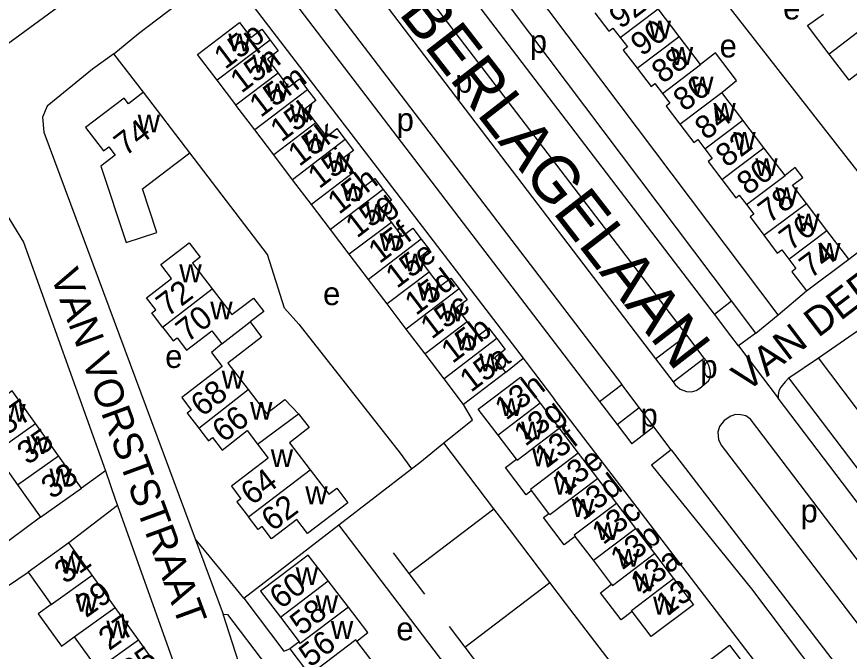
# Model space of a CAD drawing. Extents: x 159294 to 161936, y 384538 to 386517.
# Drawn here: x 160269 to 160412.8, y 385569.1 to 385678.8 of the extents above; entities that cross this region are included whole.
import ezdxf

# ---------------------------------------------------------------- set-up
doc = ezdxf.new("R2010")
doc.units = 0
for name, color, linetype in [('BLT_Basislijn', 7, 'Continuous'), ('BLT_Bebouwing', 7, 'Continuous'), ('BLT_Centroide', 7, 'Continuous'), ('BLT_Huisnummer', 7, 'Continuous'), ('BLT_Huisnummer_ tussenligend', 7, 'Continuous'), ('BLT_Onderverdeling_panden', 7, 'Continuous'), ('BLT_Straatnaam', 7, 'Continuous'), ('BLT_Straatnaam_hoofdweg', 7, 'Continuous'), ('BLT_Vlakafsluiter', 7, 'Continuous')]:
    doc.layers.add(name, color=color, linetype=linetype)

msp = doc.modelspace()

# ---------------------------------------------------------------- linework, layer by layer
at = {"layer": 'BLT_Basislijn'}
for p, q in [((160389.46, 385627.39), (160336.17, 385697.23)), ((160304.86, 385687.16), (160356.43, 385619.78)), ((160316.4, 385682.03), (160369.63, 385612.27)), ((160290.93, 385665.71), (160285.79, 385672.36)), ((160312.34, 385637.67), (160298.91, 385655.24)), ((160412.66, 385636.9), (160421.03, 385643.28)), ((160315.26, 385628.38), (160312.34, 385637.67)), ((160400.46, 385627.27), (160405.37, 385631.38)), ((160389.46, 385627.39), (160392.42, 385629.65)), ((160392.32, 385623.64), (160389.46, 385627.39)), ((160396.63, 385624.06), (160400.46, 385627.27)), ((160379.31, 385619.65), (160384.69, 385623.75)), ((160393.64, 385621.91), (160392.32, 385623.64)), ((160396.63, 385624.06), (160393.64, 385621.91)), ((160353.42, 385617.29), (160356.43, 385619.78)), ((160382.34, 385615.67), (160387.72, 385619.78)), ((160402.33, 385616.36), (160407.45, 385619.83)), ((160423.19, 385598.85), (160407.45, 385619.83)), ((160433.13, 385575.64), (160402.33, 385616.36)), ((160369.63, 385612.27), (160373.49, 385615.21)), ((160376.5, 385611.22), (160373.49, 385615.21)), ((160399.55, 385563.35), (160361.84, 385612.63)), ((160369.63, 385612.27), (160372.66, 385608.29)), ((160428.69, 385575.65), (160400.48, 385612.84)), ((160347.7, 385609.12), (160346.18, 385611.78)), ((160372.66, 385608.29), (160376.5, 385611.22)), ((160379.02, 385607.9), (160376.5, 385611.22)), ((160392.3, 385609.76), (160391.13, 385608.97)), ((160423.91, 385572.02), (160395.7, 385609.21)), ((160342.79, 385605.13), (160347.7, 385609.12)), ((160372.66, 385608.29), (160375.22, 385604.94)), ((160379.02, 385607.9), (160375.22, 385604.94)), ((160382.03, 385603.91), (160379.02, 385607.9)), ((160351.42, 385593.76), (160342.79, 385605.13)), ((160382.03, 385603.91), (160378.62, 385601.26)), ((160390.64, 385604.74), (160419.63, 385566.66)), ((160335.22, 385603.34), (160337.18, 385600.63)), ((160324.63, 385590.95), (160337.18, 385600.63)), ((160378.62, 385601.26), (160395.87, 385579.92)), ((160284.34, 385600.31), (160280.23, 385597.29)), ((160286.42, 385594.3), (160278.05, 385587.84)), ((160336.71, 385582.58), (160351.42, 385593.76)), ((160354.12, 385590.2), (160351.42, 385593.76)), ((160273.17, 385592.27), (160259.93, 385582.55)), ((160361.07, 385581.03), (160354.12, 385590.2)), ((160299.84, 385588.55), (160304.69, 385575.51)), ((160346.37, 385569.86), (160361.07, 385581.03)), ((160363.78, 385577.46), (160361.07, 385581.03)), ((160371.63, 385567.12), (160363.78, 385577.46))]:
    msp.add_line(p, q, dxfattribs=at)
for points in [[(160400.46, 385627.27), (160345.77, 385700), (160336.74, 385711.78)], [(160392.42, 385629.65), (160341.79, 385696.98), (160339.58, 385699.85)], [(160293.85, 385693.43), (160267.24, 385673.87)], [(160384.69, 385623.75), (160331.42, 385693.57)], [(160381.69, 385691.15), (160383.6, 385688.37), (160385.51, 385688.77), (160385.83, 385688.45), (160421.03, 385643.28)], [(160326.14, 385689.52), (160379.31, 385619.65)], [(160285.79, 385672.36), (160290.07, 385675.88), (160304.86, 385687.16)], [(160320.29, 385685.02), (160373.49, 385615.21)], [(160285.79, 385672.36), (160282.14, 385669.71), (160274.27, 385663.3), (160273.51, 385661.39), (160273.73, 385658.84), (160299.84, 385588.55)], [(160407.45, 385619.83), (160419.41, 385628.13), (160447.84, 385649.69)], [(160234.94, 385614.94), (160256.1, 385646.37), (160258.83, 385648.34), (160260.52, 385648.47), (160263.02, 385647.95), (160264.24, 385647.29), (160267.2, 385644.7), (160270.22, 385639.84), (160284.06, 385601.12), (160284.34, 385600.31)], [(160396.63, 385624.06), (160392.42, 385629.65)], [(160315.26, 385628.38), (160317.71, 385625.66), (160335.22, 385603.34)], [(160387.72, 385619.78), (160384.69, 385623.75)], [(160356.43, 385619.78), (160356.97, 385619.08), (160361.84, 385612.63)], [(160379.31, 385619.65), (160382.34, 385615.67)], [(160382.34, 385615.67), (160382.72, 385615.18), (160383.56, 385614.41), (160384.67, 385613.99), (160385.52, 385613.98), (160386.32, 385614.2), (160386.94, 385614.58), (160388.44, 385615.84), (160388.68, 385616.26), (160388.8, 385617), (160388.73, 385617.65), (160388.52, 385618.48), (160388.1, 385619.28)], [(160388.1, 385619.28), (160387.72, 385619.78)], [(160402.33, 385616.36), (160401.66, 385615.67), (160400.93, 385614.76), (160400.61, 385614.15), (160400.48, 385613.39), (160400.48, 385612.84)], [(160395.7, 385609.21), (160394.92, 385609.78), (160394.05, 385609.98), (160393.13, 385610.01), (160392.3, 385609.76)], [(160391.13, 385608.97), (160390.35, 385607.97), (160390.05, 385606.99), (160390.15, 385605.74), (160390.64, 385604.74)], [(160337.18, 385600.63), (160338.62, 385601.75), (160342.79, 385605.13)], [(160382.03, 385603.91), (160416.41, 385559.06)], [(160284.34, 385600.31), (160286.04, 385595.38), (160286.42, 385594.3)], [(160286.42, 385594.3), (160299.62, 385557.31), (160299.19, 385556.57), (160286.2, 385544.62), (160285.87, 385544.31)], [(160308.26, 385578.29), (160313.27, 385582.18), (160324.63, 385590.95)], [(160339.5, 385559.37), (160345.28, 385563.77), (160324.63, 385590.95)], [(160308.26, 385578.29), (160305.18, 385582.02), (160299.84, 385588.55)], [(160334.01, 385586.16), (160336.71, 385582.58)], [(160264.99, 385567.99), (160258.95, 385574.25), (160259.01, 385574.66), (160270.99, 385582.8)], [(160336.71, 385582.58), (160339.42, 385579.01)], [(160395.87, 385579.92), (160413.31, 385556.78)], [(160308.26, 385578.29), (160315.15, 385569.17), (160316.17, 385569.57)], [(160304.69, 385575.51), (160305.42, 385575.45), (160325.64, 385548.85)], [(160319.84, 385544.44), (160316.01, 385549.49), (160312.01, 385555.52), (160309.01, 385562.11), (160304.69, 385575.51)], [(160343.66, 385573.42), (160346.37, 385569.86)], [(160346.37, 385569.86), (160349.08, 385566.29)]]:
    msp.add_lwpolyline(points, dxfattribs=at)
at = {"layer": 'BLT_Bebouwing'}
for p, q in [((160383.39, 385675.36), (160379.75, 385680.15)), ((160387.08, 385670.52), (160383.39, 385675.36)), ((160394.39, 385660.91), (160390.75, 385665.68)), ((160288.33, 385663.72), (160287.57, 385664.68)), ((160310.12, 385659.23), (160306.88, 385663.5)), ((160398.02, 385656.13), (160394.39, 385660.91)), ((160313.41, 385654.9), (160310.12, 385659.23)), ((160401.66, 385651.35), (160398.02, 385656.13)), ((160316.67, 385650.61), (160313.41, 385654.9)), ((160319.92, 385646.33), (160316.67, 385650.61)), ((160323.22, 385641.99), (160319.92, 385646.33)), ((160408.89, 385641.84), (160405.34, 385646.52)), ((160326.44, 385637.75), (160323.22, 385641.99)), ((160412.66, 385636.9), (160408.89, 385641.84)), ((160329.78, 385633.35), (160326.44, 385637.75)), ((160405.37, 385631.38), (160412.66, 385636.9)), ((160332.97, 385629.16), (160329.78, 385633.35)), ((160336.29, 385624.79), (160332.97, 385629.16)), ((160339.54, 385620.51), (160336.29, 385624.79)), ((160342.81, 385616.21), (160339.54, 385620.51)), ((160353.42, 385617.29), (160346.18, 385611.78)), ((160346.18, 385611.78), (160342.81, 385616.21)), ((160359.39, 385611.99), (160362.68, 385607.67)), ((160276.24, 385602.9), (160272.26, 385608.5)), ((160355.29, 385602.33), (160352.12, 385606.48)), ((160362.68, 385607.67), (160365.97, 385603.34)), ((160265.2, 385603.48), (160269.18, 385597.88)), ((160280.23, 385597.29), (160276.24, 385602.9)), ((160365.97, 385603.34), (160369.27, 385599)), ((160369.27, 385599), (160372.55, 385594.68)), ((160360.89, 385592.95), (160357.92, 385596.88)), ((160372.55, 385594.68), (160375.84, 385590.35)), ((160375.84, 385590.35), (160379.13, 385586.02)), ((160278.05, 385587.84), (160270.99, 385582.8)), ((160282.05, 385582.25), (160278.05, 385587.84)), ((160368.57, 385584.84), (160365.45, 385588.95)), ((160371.71, 385580.71), (160368.57, 385584.84)), ((160379.13, 385586.02), (160382.42, 385581.69)), ((160270.99, 385582.8), (160274.99, 385577.21)), ((160286.04, 385576.67), (160282.05, 385582.25)), ((160326.28, 385576.72), (160322.78, 385581.27)), ((160382.42, 385581.69), (160385.87, 385577.15)), ((160290.04, 385571.08), (160286.04, 385576.67)), ((160385.87, 385577.15), (160378.56, 385571.68)), ((160314.57, 385575), (160317.77, 385570.78)), ((160378.56, 385571.68), (160375.28, 385576)), ((160278.98, 385571.62), (160282.97, 385566.03)), ((160317.77, 385570.78), (160316.17, 385569.57)), ((160330.72, 385566.96), (160327.72, 385570.89)), ((160316.17, 385569.57), (160319.61, 385565.05))]:
    msp.add_line(p, q, dxfattribs=at)
for points in [[(160368.85, 385679.41), (160371.24, 385676.26), (160371.96, 385676.8), (160373.2, 385675.17)], [(160409.27, 385672.32), (160405.55, 385677.22), (160408.32, 385679.21)], [(160303.62, 385667.78), (160300.23, 385672.24), (160307.52, 385677.78), (160309.47, 385675.2), (160311.35, 385676.59), (160312.76, 385674.73)], [(160312.76, 385674.73), (160314.17, 385672.87), (160312.31, 385671.45), (160314.14, 385669.02)], [(160373.2, 385675.17), (160374.44, 385673.54), (160373.74, 385673), (160376.13, 385669.85)], [(160390.75, 385665.68), (160393.28, 385667.76), (160389.65, 385672.53), (160387.08, 385670.52)], [(160415.64, 385669.59), (160415.43, 385669.86), (160412.72, 385667.8), (160409.27, 385672.32)], [(160376.13, 385669.85), (160378.53, 385666.7), (160379.2, 385667.21), (160380.49, 385665.52)], [(160314.14, 385669.02), (160315.97, 385666.58), (160317.83, 385668.03), (160319.25, 385666.15)], [(160306.88, 385663.5), (160306.84, 385663.55), (160303.62, 385667.78)], [(160290.93, 385665.71), (160288.33, 385663.72)], [(160298.91, 385655.24), (160290.93, 385665.71)], [(160319.25, 385666.15), (160320.67, 385664.28), (160318.82, 385662.85), (160320.67, 385660.42)], [(160380.49, 385665.52), (160381.78, 385663.82), (160381.13, 385663.33), (160383.51, 385660.18)], [(160287.57, 385664.68), (160280.93, 385659.6), (160283.99, 385655.57), (160284.96, 385656.26), (160286.06, 385654.82), (160283.57, 385652.92), (160287.95, 385639.73), (160293.24, 385641.51), (160290.74, 385649.02), (160295.12, 385652.36), (160296.33, 385653.28)], [(160320.67, 385660.42), (160322.52, 385657.99), (160324.32, 385659.43), (160325.76, 385657.55)], [(160383.51, 385660.18), (160385.9, 385657.04), (160386.58, 385657.55), (160387.82, 385655.92)], [(160325.76, 385657.55), (160327.2, 385655.67), (160325.34, 385654.25), (160327.18, 385651.83)], [(160296.33, 385653.28), (160298.91, 385655.24)], [(160387.82, 385655.92), (160389.06, 385654.28), (160388.37, 385653.76), (160390.76, 385650.62)], [(160405.34, 385646.52), (160402.95, 385649.65), (160404.74, 385651.01), (160403.43, 385652.73), (160401.66, 385651.35)], [(160327.18, 385651.83), (160329.01, 385649.41), (160330.88, 385650.81), (160332.31, 385648.94)], [(160390.76, 385650.62), (160393.15, 385647.48), (160393.77, 385647.95), (160395.02, 385646.31)], [(160332.31, 385648.94), (160333.74, 385647.08), (160331.89, 385645.65), (160333.71, 385643.21)], [(160395.02, 385646.31), (160396.27, 385644.66), (160395.65, 385644.18), (160397.99, 385641.04)], [(160333.71, 385643.21), (160335.54, 385640.78), (160337.4, 385642.21), (160338.84, 385640.34)], [(160397.99, 385641.04), (160400.33, 385637.9), (160401.09, 385638.48), (160402.31, 385636.86)], [(160294.23, 385625.15), (160292.39, 385627.58), (160293.06, 385628.12), (160291.46, 385630.21), (160295.78, 385633.53), (160293.94, 385635.97), (160298.8, 385639.7), (160300.71, 385637.21), (160299.36, 385636.17), (160302.76, 385631.75)], [(160338.84, 385640.34), (160340.29, 385638.47), (160338.43, 385637.06), (160340.26, 385634.62)], [(160402.31, 385636.86), (160403.54, 385635.24), (160402.84, 385634.71), (160405.37, 385631.38)], [(160340.26, 385634.62), (160342.08, 385632.19), (160343.96, 385633.61), (160345.39, 385631.74)], [(160302.76, 385631.75), (160306.19, 385627.29), (160307.54, 385628.34), (160309.9, 385630.14), (160311.69, 385627.81), (160309.32, 385626.03)], [(160345.39, 385631.74), (160346.82, 385629.87), (160344.96, 385628.45), (160346.8, 385626.03)], [(160294.23, 385625.15), (160294.9, 385624.26), (160296.02, 385622.76), (160296.75, 385623.31), (160298.36, 385621.17), (160302.73, 385624.49), (160304.44, 385622.27)], [(160309.32, 385626.03), (160311.32, 385623.42), (160305.47, 385618.92), (160308.98, 385614.35)], [(160346.8, 385626.03), (160348.64, 385623.61), (160350.48, 385625.02), (160351.91, 385623.14)], [(160304.44, 385622.27), (160302.65, 385620.74), (160304.52, 385618.33), (160297.52, 385612.96), (160299.15, 385610.8), (160298.45, 385610.28), (160300.46, 385607.67)], [(160351.91, 385623.14), (160353.34, 385621.26), (160351.49, 385619.84), (160353.42, 385617.29)], [(160352.12, 385606.48), (160348.71, 385610.96), (160355.97, 385616.51), (160359.39, 385611.99)], [(160272.26, 385608.5), (160268.27, 385614.1), (160264.2, 385611.2), (160261.21, 385609.08), (160265.2, 385603.48)], [(160308.98, 385614.35), (160312.17, 385610.2), (160315.33, 385612.62), (160317.68, 385610.14)], [(160317.68, 385610.14), (160319.52, 385607.76), (160316.1, 385605.13), (160319.67, 385600.49)], [(160300.46, 385607.67), (160301.16, 385606.76), (160302.15, 385605.5), (160302.82, 385606.04), (160304.49, 385603.9), (160308.79, 385607.28), (160310.62, 385604.89)], [(160310.62, 385604.89), (160312.45, 385602.49), (160306.11, 385597.63), (160307.74, 385595.49), (160307.05, 385594.94), (160309.02, 385592.36)], [(160357.92, 385596.88), (160356.96, 385596.16), (160353.38, 385600.88), (160355.29, 385602.33)], [(160319.67, 385600.49), (160322.93, 385596.25), (160324.28, 385597.3), (160326.2, 385594.8), (160319.25, 385589.46), (160317.4, 385591.87), (160313.03, 385588.57), (160311.41, 385590.7), (160310.71, 385590.16), (160309.02, 385592.36)], [(160269.18, 385597.88), (160273.17, 385592.27)], [(160273.17, 385592.27), (160280.23, 385597.29)], [(160365.45, 385588.95), (160363.51, 385587.49), (160359.94, 385592.23), (160360.89, 385592.95)], [(160322.78, 385581.27), (160319.35, 385585.73), (160311.12, 385579.53), (160314.57, 385575)], [(160375.28, 385576), (160373.37, 385574.54), (160369.8, 385579.25), (160371.71, 385580.71)], [(160274.99, 385577.21), (160272.77, 385575.61), (160276.78, 385570.01), (160278.98, 385571.62)], [(160327.72, 385570.89), (160329.64, 385572.35), (160326.28, 385576.72)], [(160282.97, 385566.03), (160285.06, 385563.11), (160284.68, 385560.77), (160288.17, 385555.82), (160295.58, 385562.54), (160293.62, 385565.2), (160294.03, 385565.49), (160290.04, 385571.08)], [(160387.59, 385566.8), (160392.05, 385570.18), (160398.09, 385562.24)]]:
    msp.add_lwpolyline(points, dxfattribs=at)
at = {"layer": 'BLT_Onderverdeling_panden'}
for p, q in [((160373.2, 385675.17), (160379.75, 385680.15)), ((160418.42, 385679.28), (160409.27, 385672.32)), ((160376.13, 385669.85), (160383.39, 385675.36)), ((160312.76, 385674.73), (160303.62, 385667.78)), ((160380.49, 385665.52), (160387.08, 385670.52)), ((160314.14, 385669.02), (160306.88, 385663.5)), ((160319.25, 385666.15), (160310.12, 385659.23)), ((160383.51, 385660.18), (160390.75, 385665.68)), ((160320.67, 385660.42), (160313.41, 385654.9)), ((160387.82, 385655.92), (160394.39, 385660.91)), ((160325.76, 385657.55), (160316.67, 385650.61)), ((160390.76, 385650.62), (160398.02, 385656.13)), ((160327.18, 385651.83), (160319.92, 385646.33)), ((160395.02, 385646.31), (160401.66, 385651.35)), ((160332.31, 385648.94), (160323.22, 385641.99)), ((160397.99, 385641.04), (160405.34, 385646.52)), ((160333.71, 385643.21), (160326.44, 385637.75)), ((160402.31, 385636.86), (160408.89, 385641.84)), ((160338.84, 385640.34), (160329.78, 385633.35)), ((160340.26, 385634.62), (160332.97, 385629.16)), ((160294.23, 385625.15), (160302.76, 385631.75)), ((160345.39, 385631.74), (160336.29, 385624.79)), ((160304.44, 385622.27), (160309.32, 385626.03)), ((160346.8, 385626.03), (160339.54, 385620.51)), ((160351.91, 385623.14), (160342.81, 385616.21)), ((160300.46, 385607.67), (160308.98, 385614.35)), ((160359.39, 385611.99), (160352.12, 385606.48)), ((160310.62, 385604.89), (160317.68, 385610.14)), ((160265.2, 385603.48), (160272.26, 385608.5)), ((160269.18, 385597.88), (160276.24, 385602.9)), ((160309.02, 385592.36), (160319.67, 385600.49)), ((160368.57, 385584.84), (160375.84, 385590.35)), ((160274.99, 385577.21), (160282.05, 385582.25)), ((160314.57, 385575), (160322.78, 385581.27)), ((160278.98, 385571.62), (160286.04, 385576.67)), ((160282.97, 385566.03), (160290.04, 385571.08))]:
    msp.add_line(p, q, dxfattribs=at)
for points in [[(160355.29, 385602.33), (160355.42, 385602.15), (160362.68, 385607.67)], [(160365.97, 385603.34), (160357.75, 385597.1), (160357.92, 385596.88)], [(160360.89, 385592.95), (160361.04, 385592.75), (160369.27, 385599)], [(160372.55, 385594.68), (160365.28, 385589.17), (160365.45, 385588.95)], [(160371.71, 385580.71), (160371.86, 385580.5), (160379.13, 385586.02)], [(160375.28, 385576), (160375.15, 385576.17), (160382.42, 385581.69)], [(160326.28, 385576.72), (160317.99, 385570.44), (160317.77, 385570.78)], [(160327.72, 385570.89), (160327.56, 385571.1), (160319.61, 385565.05)]]:
    msp.add_lwpolyline(points, dxfattribs=at)
at = {"layer": 'BLT_Vlakafsluiter'}
msp.add_line((160393.64, 385621.91), (160400.48, 385612.84), dxfattribs=at)

# ---------------------------------------------------------------- texts
at = {"layer": 'BLT_Centroide'}
for s, p in [('e', (160401.33, 385678.29)), ('w', (160378.12, 385675)), ('w', (160305.57, 385672.78)), ('p', (160357.6, 385672.5)), ('e', (160390.37, 385671.73)), ('w', (160381.94, 385670.44)), ('w', (160309.73, 385669.12)), ('p', (160344.73, 385665.64)), ('w', (160385.46, 385665.34)), ('w', (160312.11, 385664.12)), ('w', (160389.29, 385660.81)), ('w', (160316.2, 385660.53)), ('w', (160289.92, 385658.78)), ('p', (160334.62, 385659.02)), ('w', (160318.66, 385655.5)), ('w', (160392.73, 385655.75)), ('w', (160322.75, 385651.94)), ('w', (160396.52, 385651.22)), ('w', (160325.17, 385646.91)), ('w', (160400.01, 385646.19)), ('w', (160329.3, 385643.34)), ('w', (160403.77, 385641.69)), ('w', (160331.66, 385638.28)), ('w', (160407.39, 385636.62)), ('w', (160335.88, 385634.75)), ('w', (160297.11, 385632.89)), ('w', (160338.21, 385629.72)), ('e', (160321.92, 385628.93)), ('w', (160302.45, 385626.47)), ('w', (160342.38, 385626.12)), ('w', (160344.8, 385621.12)), ('e', (160294.66, 385618.08)), ('w', (160348.87, 385617.47)), ('p', (160387.04, 385616.34)), ('w', (160304.42, 385614.52)), ('w', (160309.32, 385609.12)), ('w', (160352.49, 385609.77)), ('w', (160266.73, 385608.78)), ('p', (160376.72, 385607.95)), ('w', (160356.1, 385605.72)), ('w', (160270.72, 385603.19)), ('w', (160312.89, 385600.94)), ('w', (160358.01, 385601.08)), ('w', (160274.7, 385597.59)), ('w', (160361.74, 385596.19)), ('w', (160318.85, 385594.53)), ('w', (160364.84, 385592.34)), ('p', (160404.34, 385591.41)), ('w', (160369.12, 385588.33)), ('w', (160372.7, 385583.72)), ('w', (160276.52, 385582.53)), ('w', (160317.2, 385580.55)), ('w', (160375.47, 385579.47)), ('w', (160279.18, 385575.97)), ('w', (160320.65, 385575.71)), ('w', (160378.89, 385575.46)), ('w', (160284.51, 385571.34)), ('w', (160323.27, 385571.26)), ('e', (160334.57, 385571.02))]:
    msp.add_text(s, height=4, dxfattribs=at).set_placement(p)
at = {"layer": 'BLT_Huisnummer'}
for s, rotation, p in [('15p', 37.1649, (160305.02, 385669.56)), ('90', 37.1482, (160376.94, 385671.81)), ('86', 37.1482, (160384.3, 385662.25)), ('15l', 37.1593, (160314.73, 385656.98)), ('74', 37.4198, (160287.79, 385654.56)), ('82', 37.1482, (160391.61, 385652.58)), ('15j', 37.3986, (160321.24, 385648.92)), ('15g', 37.64, (160327.76, 385640.39)), ('78', 37.1482, (160398.94, 385642.93)), ('15e', 37.3401, (160334.66, 385631.7)), ('74', 37.1482, (160406.07, 385633.42)), ('72', 37.2948, (160295.07, 385626.79)), ('15c', 37.2709, (160340.67, 385622.93)), ('70', 38.1644, (160298.51, 385622.37)), ('15a', 37.2627, (160347.44, 385613.75)), ('13h', 37.6506, (160353.52, 385608.92)), ('68', 38.1644, (160301.07, 385609.51)), ('37', 35.4185, (160267.26, 385606.29)), ('13g', 37.6506, (160356.82, 385604.41)), ('66', 38.1644, (160304.77, 385605.05)), ('13e', 37.6506, (160363.57, 385596.06)), ('33', 35.4131, (160275.1, 385595.29)), ('64', 37.3424, (160309.65, 385594.22)), ('62', 37.3424, (160313.21, 385589.7)), ('13c', 37.6506, (160370.27, 385587.41)), ('31', 35.54, (160277.38, 385580.63)), ('13a', 37.6506, (160376.95, 385578.81)), ('60', 37.6506, (160314.65, 385576.28)), ('13', 37.6506, (160381.32, 385575.06)), ('58', 37.6506, (160318.17, 385571.71)), ('25', 35.5515, (160288.84, 385563.58))]:
    msp.add_text(s, height=4, rotation=rotation, dxfattribs=at).set_placement(p)
at = {"layer": 'BLT_Huisnummer_ tussenligend'}
for s, rotation, p in [('92', 37.1482, (160373.24, 385676.53)), ('15n', 37.1649, (160307.82, 385665.43)), ('88', 37.1482, (160380.56, 385667.07)), ('15m', 37.3408, (160311.15, 385661.24)), ('84', 37.1482, (160388.02, 385657.32)), ('15k', 37.1593, (160317.8, 385652.77)), ('80', 37.1482, (160395.27, 385647.79)), ('15h', 37.64, (160324.66, 385644.49)), ('15f', 36.8535, (160331.65, 385635.98)), ('76', 37.1482, (160402.59, 385638.18)), ('15d', 37.2709, (160337.95, 385627.03)), ('15b', 37.2816, (160344.25, 385618.73)), ('13f', 37.6506, (160360.4, 385600.56)), ('35', 35.4131, (160270.93, 385601.21)), ('13d', 37.6506, (160366.8, 385591.59)), ('13b', 37.6506, (160373.48, 385582.98)), ('29', 35.5515, (160281, 385574.8)), ('27', 35.5515, (160285, 385569.14)), ('56', 37.6506, (160319.71, 385566.23))]:
    msp.add_text(s, height=4, rotation=rotation, dxfattribs=at).set_placement(p)
at = {"layer": 'BLT_Straatnaam'}
for s, rotation, p in [('VAN DER HELMSTRAAT', 37.2203, (160394.95, 385613.77)), ('VAN VORSTSTRAAT', 290.1919, (160274.82, 385634.12))]:
    msp.add_text(s, height=5, rotation=rotation, dxfattribs=at).set_placement(p)
at = {"layer": 'BLT_Straatnaam_hoofdweg'}
msp.add_text('DR BERLAGELAAN', height=8, rotation=307.7809, dxfattribs=at).set_placement((160323.56, 385693.86))

doc.saveas('drawing.dxf')
